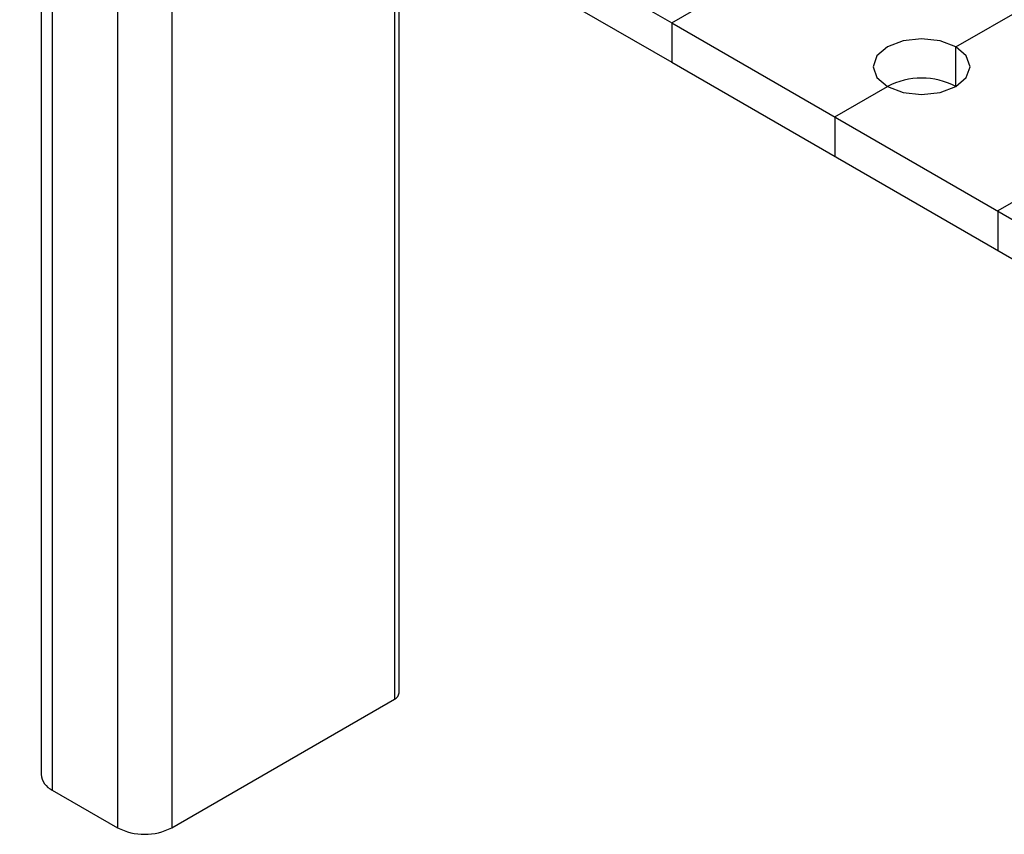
# Model space of a CAD drawing. Header units: inches. Extents: x 1880 to 2363, y -453 to -54.
# Tile 657 of 1056: x 1927.413 to 1928.054, y -76.956 to -76.426. Entities that reach past the tile are written whole.
import ezdxf

# ---------------------------------------------------------------- set-up
doc = ezdxf.new("R2010")
doc.units = ezdxf.units.IN
doc.header["$LTSCALE"] = 0.5
doc.header["$MEASUREMENT"] = 0
doc.layers.add('APP-M-S', color=30, linetype='Continuous')
doc.layers.add('PUN-M-S3', color=8, linetype='Continuous')

msp = doc.modelspace()

# ---------------------------------------------------------------- linework, layer by layer
at = {"layer": 'APP-M-S', "linetype": 'Continuous', "lineweight": 25}
for p, q in [((1928.0224, -76.44346), (1928.67789, -76.06506)), ((1927.41323, -76.18282), (1927.8375, -76.42775)), ((1927.41323, -76.20854), (1927.8375, -76.45346)), ((1927.8375, -76.42775), (1927.87179, -76.40795)), ((1927.8375, -76.42775), (1928.26176, -76.67267)), ((1927.8375, -76.42775), (1927.8375, -76.45346)), ((1927.97786, -76.44346), (1927.97103, -76.44936)), ((1927.98808, -76.43952), (1927.97786, -76.44346)), ((1928.00013, -76.43814), (1927.98808, -76.43952)), ((1928.01219, -76.43952), (1928.00013, -76.43814)), ((1928.0224, -76.44346), (1928.01219, -76.43952)), ((1928.0224, -76.46918), (1928.0224, -76.44346)), ((1928.02923, -76.44936), (1928.0224, -76.44346)), ((1927.97103, -76.44936), (1927.96863, -76.45632)), ((1928.03163, -76.45632), (1928.02923, -76.44936)), ((1927.8375, -76.45346), (1928.26176, -76.69839)), ((1927.96863, -76.45632), (1927.97103, -76.46328)), ((1928.02923, -76.46328), (1928.03163, -76.45632)), ((1927.94356, -76.48898), (1927.97786, -76.46918)), ((1927.97103, -76.46328), (1927.97786, -76.46918)), ((1927.97786, -76.46918), (1927.98808, -76.47312)), ((1928.01219, -76.47312), (1928.0224, -76.46918)), ((1928.0224, -76.46918), (1928.02923, -76.46328)), ((1927.98808, -76.47312), (1928.00013, -76.4745)), ((1928.00013, -76.4745), (1928.01219, -76.47312)), ((1927.94356, -76.48898), (1927.94356, -76.51469)), ((1928.08392, -76.53041), (1928.04963, -76.55021)), ((1928.04963, -76.55021), (1928.04963, -76.57592))]:
    msp.add_line(p, q, dxfattribs=at)
msp.add_arc((1928.00013, -76.51217), 0.04842, 62.60967, 117.39033, dxfattribs=at)
at = {"layer": 'PUN-M-S3', "linetype": 'Continuous', "lineweight": 25}
for p, q in [((1927.42712, -76.21656), (1927.42712, -76.91691)), ((1927.43445, -76.22079), (1927.43445, -76.92711)), ((1927.47687, -76.24528), (1927.47687, -76.9516)), ((1927.51223, -76.26569), (1927.51223, -76.9516)), ((1927.65718, -76.34937), (1927.65718, -76.86792)), ((1927.66011, -76.86384), (1927.66011, -76.35106)), ((1927.51223, -76.9516), (1927.65718, -76.86792)), ((1927.43445, -76.92711), (1927.47687, -76.9516))]:
    msp.add_line(p, q, dxfattribs=at)
for centre, radius, start, end in [((1927.65511, -76.86334), 0.00503, 294.37466, 354.3052), ((1927.43963, -76.91566), 0.01257, 185.6948, 245.62534), ((1927.49455, -76.91749), 0.03843, 242.60967, 297.39033)]:
    msp.add_arc(centre, radius, start, end, dxfattribs=at)

doc.saveas('drawing.dxf')
